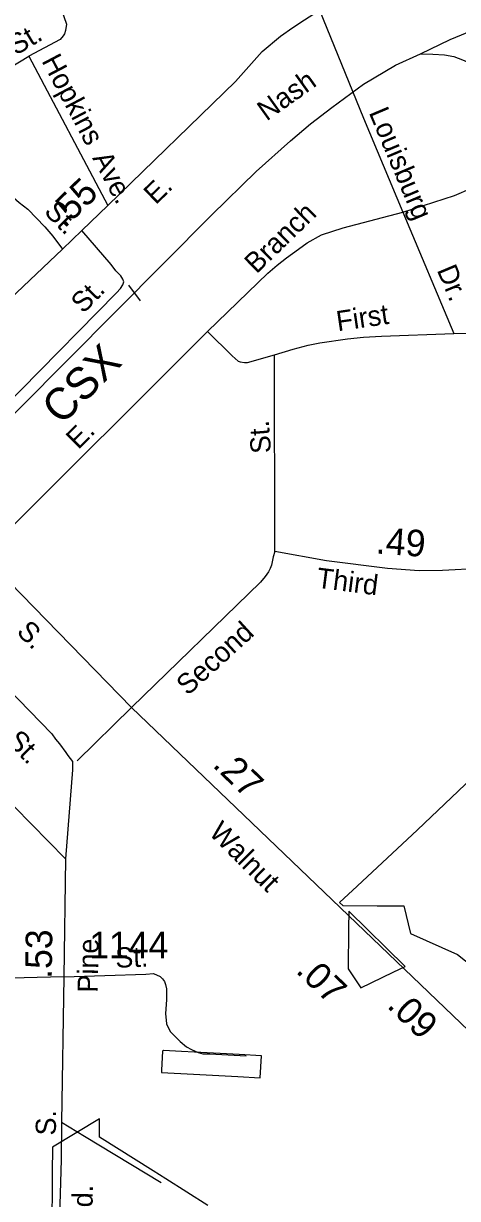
# Model space of a CAD drawing. Extents: x 2220236 to 2384410, y 720751 to 894131.
# Drawn here: x 2263774 to 2265814, y 796724 to 802253 of the extents above; entities that cross this region are included whole.
import ezdxf

# ---------------------------------------------------------------- set-up
doc = ezdxf.new("R2010")
doc.units = 0
doc.layers.add('Default', color=7, linetype='Continuous')

msp = doc.modelspace()

# ---------------------------------------------------------------- linework, layer by layer
at = {"layer": 'Default'}
for p, q in [((2263646.3, 802007.3), (2263799.3, 802098.7)), ((2263799.3, 802098.7), (2264169.9, 801396.4)), ((2265557.4, 801365.5), (2265796.7, 800794)), ((2264324, 800948.2), (2264269.3, 801021.7)), ((2263584.3, 799750.5), (2264639.3, 800803.1)), ((2265796.7, 800794), (2266016.6, 800798.2)), ((2264954.8, 799768.7), (2264954.1, 800694.2)), ((2264281, 799034.6), (2263584.3, 799750.5)), ((2263064.6, 799247.1), (2263970.8, 798322)), ((2264027, 798783.1), (2264281, 799034.6)), ((2263964.1, 797766.1), (2263636.3, 797759.1))]:
    msp.add_line(p, q, dxfattribs=at)
for points in [[(2263887.6, 802507.3), (2263976, 802250.2), (2263972.2, 802220.3), (2263966.3, 802204.2), (2263960.5, 802194.1), (2263946.5, 802178), (2263799.3, 802098.7)], [(2265640.4, 802110), (2265779.7, 802177.3), (2265905.2, 802228.5), (2266004.9, 802263.4), (2266110.5, 802298.2), (2266200.2, 802321.2), (2266292, 802342.1), (2266363.7, 802358.6), (2266455.6, 802375.5)], [(2263033.1, 800314.7), (2263957.9, 801190.7), (2264048.9, 801279.4), (2264169.9, 801396.4), (2264770.2, 801979.8), (2264896.1, 802121.2), (2264982.9, 802193), (2265039.6, 802234.5), (2265094.3, 802270.4), (2265166, 802315.7)], [(2265166, 802315.7), (2265371.7, 801806.8), (2265557.4, 801365.5)], [(2263529.3, 800215), (2264660, 801353.1), (2264868, 801556.9), (2265028.5, 801700.4), (2265123.8, 801781.2), (2265222.9, 801858.1), (2265371.9, 801967.6), (2265522.9, 802056.8), (2265640.4, 802110)], [(2265640.4, 802110), (2265698.3, 802108.6), (2265752.5, 802105.1), (2265796.5, 802097.4), (2265838.5, 802081.9), (2265892.8, 802058.4), (2265940.9, 802034.8), (2265981.2, 802007.2), (2266019.6, 801961.6), (2266045.9, 801927.9), (2266064.2, 801894.1)], [(2265557.4, 801365.5), (2265800.6, 801443.9), (2265880.3, 801478.4), (2265967.7, 801529.4), (2266454.6, 801841.8)], [(2263618.9, 801523.2), (2263687.3, 801468), (2263753.9, 801410.6), (2263794.3, 801379), (2263874.9, 801295.7), (2263911.4, 801252.2), (2263957.9, 801190.7)], [(2264639.3, 800803.1), (2264922.5, 801077.8), (2264966.1, 801116), (2265009.7, 801150.5), (2265067.4, 801190.9), (2265107, 801221.3), (2265174.7, 801258.1), (2265276.4, 801291), (2265557.4, 801365.5)], [(2263310.7, 800069), (2264211.8, 800985.1), (2264229.6, 801005.3), (2264241.4, 801023.2), (2264245.2, 801037.4), (2264241.1, 801049.2), (2264231, 801065.2), (2264208.7, 801088.9), (2264186.3, 801118.8), (2264048.9, 801279.4)], [(2264639.3, 800803.1), (2264754.3, 800688.3), (2264782.4, 800664.6), (2264792.5, 800660.8), (2264812.4, 800656.9), (2264826.4, 800657.1), (2264954.1, 800694.2)], [(2264954.1, 800694.2), (2265041.9, 800721), (2265111.6, 800739.5), (2265167.4, 800750.2), (2265297.2, 800769.3), (2265373.1, 800776.1), (2265457, 800780.8), (2265796.7, 800794)], [(2265921, 799687.7), (2265743.3, 799678), (2265633.3, 799677.1), (2265485.4, 799687.7), (2265199, 799724.8), (2264954.8, 799768.7), (2264947.1, 799742.6), (2264939.5, 799704.4), (2264933.5, 799688.5), (2264925.6, 799672.3), (2264910, 799650.2), (2264888.2, 799624.1), (2264281, 799034.6)], [(2263332, 799502.2), (2263907.3, 798910.8), (2263924.6, 798885.6), (2263943.1, 798863.8), (2263973.4, 798822.2), (2263982.2, 798807.9), (2264005, 798780), (2264005, 798740.6), (2263970.8, 798322), (2263964.1, 797766.1), (2263952.6, 797082.4), (2263950.4, 796905.8), (2263936.7, 796431), (2263920.1, 796032.4), (2263924.2, 795558.8)], [(2266964.1, 795660.4), (2266371.3, 796873.2), (2266310.4, 796972.7), (2266269.7, 797046.3), (2266154.2, 797215), (2266099.6, 797280.5), (2266012.7, 797371.7), (2265867.5, 797512.3), (2264281, 799034.6)], [(2266233.5, 799036.5), (2265625.5, 798457.9), (2265342.2, 798193.5), (2265259.5, 798116.2), (2265275.5, 798102.6), (2265437, 798101.1), (2265562, 798100), (2265593.8, 797970.8), (2265814, 797871.3), (2265898, 797805.6)], [(2266233.5, 799036.5), (2265625.5, 798457.9), (2265342.2, 798193.5), (2265259.5, 798116.2), (2265275.5, 798102.6), (2265437, 798101.1), (2265562, 798100), (2265593.8, 797970.8), (2265814, 797871.3), (2265898, 797805.6)], [(2265301, 797803.6), (2265359.8, 797715), (2265512.2, 797788.3), (2265568.5, 797815.9), (2265303, 798075.9), (2265302.2, 797992.8), (2265301, 797803.6)], [(2265301, 797803.6), (2265359.8, 797715), (2265512.2, 797788.3), (2265568.5, 797815.9), (2265303, 798075.9), (2265302.2, 797992.8), (2265301, 797803.6)], [(2263964.1, 797766.1), (2264349.7, 797779.8), (2264385.7, 797782.2), (2264415.8, 797768.4), (2264428, 797756.6), (2264436.1, 797744.6), (2264442.2, 797730.7), (2264446.4, 797710.8), (2264446.9, 797658.8), (2264441.4, 797594.7), (2264446, 797544.8), (2264464.2, 797509.1), (2264510, 797461.8), (2264540.9, 797437.7), (2264563, 797424.1), (2264595.1, 797410.4), (2264617.2, 797404.5), (2264649.2, 797404.9), (2264821.1, 797394.5)], [(2264782.2, 797297.1), (2264887.2, 797291.6), (2264892.8, 797395.5), (2264787.8, 797401), (2264578, 797412), (2264516.2, 797415.2), (2264431.5, 797419.7), (2264428, 797416.4), (2264423.5, 797326.8), (2264422.8, 797315.9), (2264572.8, 797308.1), (2264782.2, 797297.1)], [(2264782.2, 797297.1), (2264887.2, 797291.6), (2264892.8, 797395.5), (2264787.8, 797401), (2264578, 797412), (2264516.2, 797415.2), (2264431.5, 797419.7), (2264428, 797416.4), (2264423.5, 797326.8), (2264422.8, 797315.9), (2264572.8, 797308.1), (2264782.2, 797297.1)], [(2264640, 796691.1), (2264443.8, 796815.4), (2264383.8, 796853.2), (2264131.2, 797012.1), (2264132, 797098.5), (2263910.5, 796964.9), (2263909.2, 796843.7), (2263906.5, 796555.3)], [(2264640, 796691.1), (2264443.8, 796815.4), (2264383.8, 796853.2), (2264131.2, 797012.1), (2264132, 797098.5), (2263910.5, 796964.9), (2263909.2, 796843.7), (2263906.5, 796555.3)], [(2263952.6, 797082.4), (2264061.2, 797016.7), (2264421, 796799)]]:
    msp.add_lwpolyline(points, dxfattribs=at)

# ---------------------------------------------------------------- texts
for s, height, rotation, p in [('St.', 95, 30.8531, (2263737.9, 802100.3)), ('Hopkins', 95, 297.8204, (2263857.3, 802077)), ('Nash', 95, 35.4476, (2264916.7, 801791.2)), ('Louisburg', 95, 292.8212, (2265396.1, 801834.3)), ('Ave.', 95, 297.8204, (2264096.1, 801619.9)), ('.55', 125, 44.0365, (2263965.6, 801285.8)), ('E.', 95, 44.1821, (2264395.6, 801396.9)), ('St.', 95, 314.0562, (2263866.3, 801363.6)), ('Branch', 95, 44.1267, (2264868.9, 801071.6)), ('Dr.', 95, 292.7203, (2265715.9, 801093.1)), ('St.', 95, 45.4729, (2264055, 800884.2)), ('First', 95, 8.37, (2265251.7, 800804.1)), ('CSX', 150, 45.1868, (2263952.8, 800358.6)), ('E.', 95, 44.864, (2264031.7, 800244.7)), ('St.', 95, 94.4468, (2264938.5, 800232.8)), ('.49', 125, 355.9004, (2265427.7, 799759)), ('Third', 95, 352.6889, (2265147.9, 799598.6)), ('S.', 95, 314.9585, (2263736.9, 799386.2)), ('Second', 95, 42.4146, (2264546.1, 799086.6)), ('St.', 95, 314.3921, (2263690.2, 798871.5)), ('.27', 125, 316.1825, (2264658.6, 798758.9)), ('Walnut', 95, 315.0274, (2264641.2, 798439.9)), ('.53', 125, 89.3095, (2263906.9, 797756.8)), ('Pine', 95, 89.0364, (2264123, 797691.8)), ('St.', 95, 2.0349, (2264207, 797809.3)), ('.07', 125, 316.1825, (2265049.7, 797789.8)), ('.09', 125, 316.1825, (2265478.2, 797625.9)), ('S.', 95, 89.299, (2263926.1, 797019.6)), ('Rd.', 95, 89.0364, (2264097, 796589.8))]:
    msp.add_text(s, height=height, rotation=rotation, dxfattribs=at).set_placement(p)
msp.add_text('1144', height=125, dxfattribs=at).set_placement((2264083.1, 797854))

doc.saveas('drawing.dxf')
